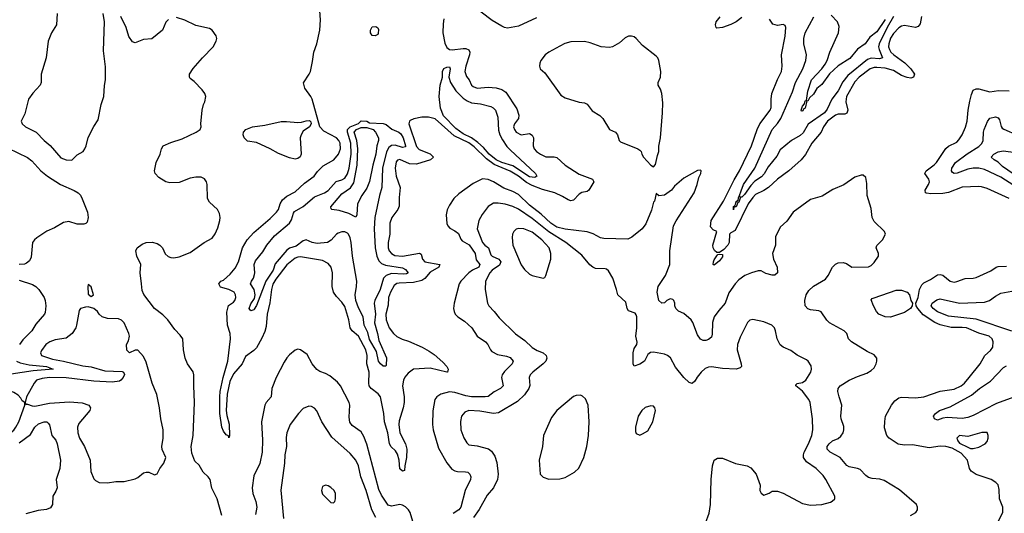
# Model space of a CAD drawing. Header units: inches. Extents: x 1552611 to 1694776, y 811966 to 917215.
# Tile 303 of 549: x 1621133 to 1628275, y 894585 to 898166. Entities that reach past the tile are written whole.
import ezdxf

# ---------------------------------------------------------------- set-up
doc = ezdxf.new("R2010")
doc.units = ezdxf.units.IN
doc.header["$MEASUREMENT"] = 0
doc.layers.add('B6829', color=7, linetype='Continuous')

msp = doc.modelspace()

# ---------------------------------------------------------------- linework, layer by layer
at = {"layer": 'B6829', "color": 5}
for points, elevation in [([(1624881, 898179), (1624750, 898119.9), (1624670, 898105.5), (1624650, 898108.7), (1624630, 898118.7), (1624560.4, 898160.4), (1624390, 898287.2)], 880), ([(1621403.6, 898210), (1621398.9, 898130), (1621363.7, 898070), (1621340.3, 898010), (1621323.6, 897890), (1621287.2, 897770), (1621287.2, 897710), (1621281.1, 897690), (1621227.3, 897632.7), (1621196.5, 897590), (1621170, 897484), (1621142.8, 897430), (1621150.7, 897410), (1621174, 897390), (1621251, 897351), (1621310, 897288.9), (1621353.9, 897253.9), (1621430, 897164.6), (1621470, 897149.1), (1621510, 897147.7), (1621550, 897184.6), (1621592.3, 897210), (1621606, 897230), (1621615.1, 897250), (1621629.7, 897310.3), (1621669.5, 897390.5), (1621700.9, 897439.1), (1621723.6, 897550), (1621743.6, 897610), (1621747.7, 897687.7), (1621755.6, 897730), (1621756.2, 897823.8), (1621741.1, 897941.1), (1621747, 898150), (1621737, 898210)], 940), ([(1624210, 898173.3), (1624203.6, 898136.4), (1624201.5, 898070), (1624217, 897997), (1624230, 897964.6), (1624250, 897949.3), (1624270, 897946.9), (1624350, 897958.3), (1624370, 897956.8), (1624390, 897946.9), (1624398, 897930), (1624396.1, 897910), (1624367.9, 897830), (1624362.3, 897790), (1624374.4, 897754.4), (1624393.4, 897730), (1624410, 897692.2), (1624421.3, 897681.3), (1624450, 897670.2), (1624530, 897677.6), (1624590, 897673), (1624630, 897660.9), (1624659.6, 897639.6), (1624738.3, 897518.3), (1624753, 897473), (1624751.6, 897450), (1624722, 897410), (1624715.4, 897390), (1624721, 897370), (1624734.7, 897350), (1624770, 897331), (1624830, 897341.3), (1624849.1, 897329.1), (1624859.8, 897310), (1624857.6, 897250), (1624865, 897230), (1624882.4, 897210), (1624910.3, 897190), (1624950, 897171.6), (1625010, 897170.9), (1625030, 897165.8), (1625090, 897111.2), (1625190, 897044.6), (1625288.4, 897010), (1625298, 896990), (1625261.8, 896930), (1625250, 896920.7), (1625210, 896911.8), (1625190, 896901.5), (1625150, 896857.1), (1625130, 896852.6), (1625110, 896858.5), (1625070, 896883.7), (1625013.3, 896910), (1624925.4, 896934.6), (1624850, 896962.5), (1624810, 896986.1), (1624750, 897031.7), (1624690, 897067.1), (1624575.4, 897115.4), (1624517.8, 897157.8), (1624430, 897243.9), (1624390, 897271.8), (1624284.8, 897324.8), (1624145.8, 897445.8), (1624097.9, 897457.9), (1624050, 897459.4), (1623992.4, 897447.6), (1623965.8, 897434.2), (1623959.6, 897430), (1623955, 897410), (1624010, 897246.7), (1624030, 897223.8), (1624110, 897193.7), (1624133.2, 897170), (1624113.7, 897150), (1624010, 897118.8), (1623960.9, 897120.9), (1623890, 897151.2), (1623873.7, 897146.3), (1623864.7, 897135.3), (1623857.3, 897090), (1623862.3, 897030), (1623891.9, 896950), (1623884.2, 896875.8), (1623885.5, 896814.5), (1623876.2, 896790), (1623832.3, 896730), (1623816.5, 896690), (1623818.5, 896610), (1623804.8, 896550), (1623806.3, 896510), (1623813.4, 896490), (1623828.5, 896470), (1623854.7, 896454.7), (1623910, 896450.1), (1624031.9, 896471.9), (1624044.3, 896464.3), (1624053.6, 896430), (1624070.6, 896410.6), (1624180.2, 896390), (1624173.7, 896370), (1624110, 896335.7), (1624071, 896289), (1624050, 896274.7), (1623990, 896260.4), (1623884.1, 896255.9), (1623868.4, 896251.6), (1623850, 896237), (1623823, 896190), (1623807.7, 896150), (1623805.4, 896094.6), (1623787.7, 896030), (1623790.7, 895990), (1623812.1, 895930), (1623845.1, 895890), (1623868.9, 895868.9), (1623908.1, 895848.1), (1623953.7, 895833.7), (1624050.9, 895790.9), (1624102.6, 895762.6), (1624138.3, 895738.3), (1624202.9, 895682.9), (1624231, 895650), (1624240.8, 895630), (1624234.8, 895610), (1624230, 895608.9), (1624110, 895638.8), (1623990, 895631.3), (1623950, 895602.8), (1623926.8, 895573.2), (1623915.7, 895550), (1623909.2, 895510), (1623922.4, 895430), (1623921.9, 895390), (1623914.5, 895350), (1623884.1, 895255.9), (1623881.9, 895230), (1623889.7, 895169.7), (1623932.4, 895090), (1623941.7, 895050), (1623937.5, 894990), (1623925.4, 894930), (1623924.9, 894895.1), (1623910, 894891.2), (1623888.9, 894908.9), (1623886, 894970), (1623874.2, 895014.2), (1623859, 895039), (1623828, 895068), (1623815.3, 895090), (1623802.7, 895170), (1623778, 895250), (1623774.7, 895310), (1623750.4, 895430.4), (1623732.6, 895452.6), (1623682.3, 895490), (1623668.8, 895510), (1623665.4, 895530), (1623668.8, 895610), (1623650.3, 895670), (1623653.2, 895730), (1623643.5, 895770), (1623590, 895870.6), (1623544.8, 895910), (1623530.7, 895930), (1623520.3, 895990), (1623490, 896085.2), (1623470, 896118), (1623430, 896158), (1623410, 896189.3), (1623398.9, 896230), (1623402.2, 896330), (1623391.7, 896370), (1623370, 896397.6), (1623330, 896419.8), (1623170, 896445.6), (1623150, 896444), (1623130, 896436.1), (1623070, 896389), (1622990, 896284.6), (1622970, 896248.2), (1622958.1, 896210), (1622947.2, 896112.8), (1622927.2, 896030), (1622919.3, 895940.7), (1622910, 895903.6), (1622890, 895857), (1622850, 895786.3), (1622830, 895766.3), (1622770, 895722.9), (1622745.8, 895670), (1622683.6, 895596.4), (1622658, 895542), (1622637.9, 895450), (1622631.1, 895330), (1622634.2, 895294.1), (1622651.3, 895231.3), (1622653.5, 895146.5), (1622650, 895133.2), (1622646.2, 895146.2), (1622630, 895155.6), (1622610, 895181.6), (1622599.7, 895210), (1622584.6, 895310), (1622584, 895430), (1622587.8, 895470), (1622609.8, 895570.2), (1622642.7, 895690), (1622661.5, 895850), (1622659.9, 895890), (1622639.6, 895950), (1622635.5, 896044.5), (1622646.3, 896093.7), (1622682.5, 896117.5), (1622693.2, 896130), (1622699.3, 896150), (1622698, 896170), (1622689.4, 896190), (1622649, 896210), (1622590, 896226), (1622576, 896250), (1622591.6, 896270), (1622610, 896277.7), (1622659.4, 896320.6), (1622695.4, 896364.6), (1622719.9, 896410), (1622748.7, 896510), (1622783.2, 896570), (1622830, 896622), (1622950, 896724.7), (1622996.2, 896770), (1623009.9, 896790.1), (1623022.2, 896830), (1623039.5, 896860.5), (1623070, 896886.3), (1623130, 896916.9), (1623199.4, 896980.6), (1623269.6, 897030), (1623294, 897066), (1623333.6, 897106.4), (1623411.1, 897150), (1623445.6, 897190), (1623459.1, 897230), (1623456.3, 897270), (1623448.1, 897290), (1623431.6, 897310), (1623338.2, 897358.2), (1623310.7, 897390), (1623254, 897590), (1623245.1, 897610), (1623200.5, 897670), (1623192, 897708), (1623232.7, 897770), (1623240.9, 897790), (1623257.2, 897862.8), (1623265.6, 897930), (1623287.9, 897992.1), (1623309.6, 898090), (1623315.3, 898164.7), (1623309.6, 898230)], 880), ([(1622211.3, 898168.7), (1622192.8, 898147.2), (1622168.4, 898090), (1622090, 898027.7), (1622030, 898022.2), (1621970, 897997.4), (1621950, 898006), (1621924.8, 898044.8), (1621905, 898110), (1621866.6, 898190)], 920), ([(1622599.2, 894570), (1622565, 894690), (1622526.6, 894766.6), (1622513.4, 894830), (1622499.5, 894850), (1622463.5, 894883.5), (1622433.6, 894933.6), (1622403.9, 894963.9), (1622382.4, 895022.4), (1622376.2, 895070), (1622390.6, 895150), (1622401.1, 895390), (1622395, 895510), (1622396.4, 895590), (1622390.7, 895610.7), (1622349.7, 895670), (1622333.7, 895710), (1622320.4, 895770), (1622315.3, 895850), (1622297.1, 895877.1), (1622258.2, 895918.2), (1622207, 895990), (1622170, 896026.2), (1622110, 896071.9), (1622033.6, 896173.6), (1622022.1, 896202.1), (1622015, 896250), (1622007.4, 896330), (1622010.8, 896390.8), (1621982, 896450), (1621975.6, 896490), (1621984.5, 896510), (1622021.4, 896538.6), (1622050, 896548.8), (1622092.8, 896552.8), (1622130, 896543.7), (1622150, 896530.4), (1622168.2, 896510), (1622187.5, 896467.5), (1622208.9, 896448.9), (1622230, 896440.3), (1622250, 896438.9), (1622290, 896445.5), (1622370, 896477.1), (1622470, 896549), (1622530, 896582.3), (1622550, 896612.2), (1622570, 896657.1), (1622585, 896710), (1622586.6, 896730), (1622581.1, 896761.1), (1622566.3, 896790), (1622510, 896843.6), (1622494, 896870), (1622491.9, 896970), (1622486.9, 896990), (1622472.2, 897012.2), (1622450, 897023.1), (1622410, 897024.7), (1622370, 897017.2), (1622290, 896984.7), (1622221.5, 896981.5), (1622193.2, 896990), (1622142.3, 897022.3), (1622116, 897050), (1622109.3, 897070), (1622122.7, 897130), (1622151.5, 897190), (1622162.4, 897230), (1622174.3, 897250), (1622230, 897276.3), (1622310, 897301.1), (1622412.4, 897350), (1622441.6, 897370), (1622449.5, 897390), (1622446.6, 897410), (1622456, 897510), (1622466, 897550), (1622476, 897570), (1622482, 897610), (1622474.5, 897630), (1622456.1, 897656.1), (1622398, 897718), (1622370, 897739), (1622363.7, 897750), (1622364.7, 897770), (1622390, 897811.7), (1622457.7, 897890), (1622536.3, 897970), (1622558, 898010), (1622561.6, 898030), (1622558.4, 898050), (1622530, 898089.6), (1622510, 898101.5), (1622410, 898124.6), (1622330, 898163.1), (1622270, 898182.4)], 920), ([(1627674.4, 898190), (1627663.7, 898136.3), (1627650, 898116.8), (1627630, 898109.9), (1627550, 898125), (1627530, 898119), (1627510, 898106.2), (1627470, 898065.6), (1627450, 898031.9), (1627436.6, 897990), (1627435.8, 897970), (1627441.3, 897950), (1627452.3, 897930), (1627473, 897910), (1627553.4, 897853.4), (1627597.5, 897810), (1627623.5, 897770), (1627617.3, 897750), (1627597.1, 897742.9), (1627570, 897746.8), (1627530, 897762.2), (1627470, 897797.5), (1627410, 897814), (1627350, 897819.9), (1627330, 897819.2), (1627302.6, 897810), (1627220.9, 897750), (1627190, 897716.2), (1627131.1, 897610), (1627125.8, 897570), (1627139.5, 897510), (1627133.1, 897486.9), (1627118.5, 897481.5), (1627070, 897480.6), (1627050, 897473.4), (1626991.9, 897430), (1626962.8, 897390), (1626947.1, 897350), (1626878.9, 897270), (1626832.6, 897187.4), (1626800.6, 897150), (1626712.8, 897070), (1626629.8, 897010.2), (1626563.7, 896950), (1626530, 896927), (1626470, 896897), (1626450, 896876.3), (1626416.6, 896830), (1626322.9, 896637.1), (1626290, 896619.3), (1626281.6, 896610), (1626279.6, 896550), (1626269.3, 896530.7), (1626239.9, 896500.1), (1626210, 896478), (1626190, 896478), (1626172.5, 896492.5), (1626162.7, 896510), (1626160.9, 896530), (1626189, 896630), (1626162.9, 896642.9), (1626143.9, 896663.9), (1626148.8, 896710), (1626238.3, 896850), (1626315.6, 897004.4), (1626355.1, 897070), (1626440.4, 897250), (1626482.7, 897370), (1626501.5, 897410), (1626576.5, 897510), (1626582.8, 897530), (1626582.5, 897590), (1626589.4, 897630), (1626628.6, 897731.4), (1626659.8, 897790), (1626664.2, 897830), (1626659.2, 897910), (1626685.6, 898045.6), (1626689.6, 898109.6), (1626684.1, 898124.1), (1626671.6, 898131.6), (1626630, 898124.2), (1626594.7, 898134.7), (1626571.3, 898170)], 880), ([(1626370, 898182), (1626330, 898151.3), (1626290, 898131.5), (1626230, 898109.6), (1626190, 898103.7), (1626183.7, 898110), (1626178.7, 898130), (1626185.4, 898150), (1626213.9, 898186.1)], 880), ([(1627472.1, 898190), (1627424.4, 898110), (1627366.7, 897990), (1627363.4, 897970), (1627366.3, 897950), (1627390.5, 897889.5), (1627370, 897882.3), (1627310, 897887.2), (1627282.1, 897877.9), (1627139.5, 897760.5), (1627104, 897716), (1627070, 897649), (1627024.3, 897590), (1626990, 897516.4), (1626970, 897490.8), (1626852.6, 897407.4), (1626814.6, 897345.4), (1626794.5, 897325.5), (1626731.7, 897290), (1626650, 897223), (1626624.1, 897175.9), (1626561.6, 897098.4), (1626532.7, 897047.3), (1626513.7, 897026.3), (1626466.2, 896993.8), (1626435.5, 896964.5), (1626390, 896898.1), (1626370, 896878.5), (1626361.8, 896878.2), (1626350, 896843.5), (1626340.7, 896839.3), (1626330, 896808), (1626312.5, 896807.5), (1626310, 896787.1), (1626309.3, 896810), (1626322, 896818), (1626330, 896848.2), (1626335.3, 896844.7), (1626333.2, 896850), (1626343.3, 896856.7), (1626350, 896883.8), (1626356.6, 896883.4), (1626354.7, 896890), (1626365.4, 896925.4), (1626384, 896970), (1626466.1, 897090), (1626591.2, 897368.8), (1626630, 897412.9), (1626653.6, 897450), (1626737.8, 897642.2), (1626759, 897710), (1626813.4, 897810), (1626835, 897870), (1626840.6, 897910), (1626821.2, 897990), (1626821.6, 898030), (1626831.4, 898070), (1626893, 898187)], 860), ([(1627410, 898168), (1627350, 898077.5), (1627299.7, 898040.3), (1627265.5, 897990), (1627210, 897952.7), (1627155.5, 897884.5), (1627068.6, 897831.4), (1627007.8, 897772.2), (1626950, 897696.8), (1626913.9, 897666.1), (1626890, 897625.6), (1626861.2, 897598.8), (1626850, 897575.1), (1626842, 897578), (1626830, 897524), (1626820.9, 897519.1), (1626810, 897502), (1626803.5, 897503.5), (1626801.3, 897510), (1626810, 897538.4), (1626824.4, 897555.6), (1626830, 897578), (1626839.1, 897580.9), (1626850, 897647.3), (1626875.6, 897730), (1626950.6, 897809.4), (1626976.5, 897843.5), (1626989.9, 897870), (1627009.4, 897930.6), (1627072.2, 898070), (1627076.8, 898116.8), (1627066, 898150), (1627018.8, 898198.8)], 840), ([(1628310, 896869.8), (1628150, 896941.2), (1628110, 896953.8), (1628090, 896955.3), (1627970, 896952.3), (1627870, 896913.3), (1627830, 896904.5), (1627742.2, 896902.2), (1627710, 896906.5), (1627702.6, 896910), (1627700.3, 896930), (1627725.4, 896970), (1627732.6, 896990), (1627728.1, 897010), (1627698.4, 897050), (1627707.5, 897070), (1627767.2, 897112.8), (1627784, 897130), (1627850, 897231), (1627870, 897249.4), (1627930, 897278.4), (1627946.1, 897293.9), (1627969.8, 897330), (1627993.6, 897386.4), (1628005.8, 897430), (1628012.8, 897510), (1628024.2, 897575.7), (1628035.7, 897624.3), (1628050, 897653.7), (1628070, 897664.6), (1628090, 897664), (1628170, 897643.6), (1628231.7, 897651.7), (1628310, 897650.3)], 880), ([(1628343.3, 896963.3), (1628250, 897024.9), (1628130, 897078.4), (1628090, 897088.1), (1628050, 897089.5), (1628010, 897081.4), (1627932.5, 897052.5), (1627910.7, 897050.7), (1627898.4, 897058.4), (1627892, 897070), (1627894.6, 897090), (1627921.8, 897130), (1628006.1, 897193.9), (1628090, 897246.3), (1628112.2, 897267.8), (1628121.9, 897290), (1628124.5, 897350), (1628129.5, 897370.5), (1628152.2, 897427.8), (1628170, 897452.4), (1628210, 897461.3), (1628230, 897454.9), (1628239.7, 897439.7), (1628251.2, 897391.2), (1628260.4, 897380.4), (1628271.2, 897371.2), (1628370, 897327.8)], 860), ([(1621050, 897233.2), (1621190, 897165.4), (1621221.7, 897141.7), (1621286.7, 897070), (1621333.8, 897030), (1621427.6, 896970), (1621528.1, 896928.1), (1621556.5, 896910), (1621572.9, 896892.9), (1621586.7, 896866.7), (1621624, 896770), (1621630.5, 896730), (1621623, 896697), (1621612.8, 896687.2), (1621597.7, 896682.3), (1621550, 896683.8), (1621490, 896703.2), (1621450, 896695.8), (1621384.8, 896655.2), (1621330, 896632.2), (1621257.5, 896582.5), (1621241.1, 896570), (1621226.7, 896550), (1621215.5, 896444.5), (1621204, 896416), (1621181.2, 896398.8), (1621166.6, 896393.4), (1621129, 896391)], 920), ([(1628370, 897025.1), (1628261.5, 897101.5), (1628230, 897132.3), (1628200.7, 897150), (1628178.7, 897170), (1628198, 897190), (1628230, 897207.5), (1628265.9, 897214.1), (1628430, 897194)], 840), ([(1627595.3, 894570), (1627633.2, 894590), (1627646, 894610), (1627646, 894630), (1627637.2, 894650), (1627514.5, 894754.5), (1627403.9, 894823.9), (1627373, 894833), (1627317.4, 894837.4), (1627290, 894844.8), (1627270, 894859.1), (1627230, 894902), (1627210, 894910.9), (1627150, 894921.5), (1627131.4, 894931.4), (1627083.1, 894990), (1627010.9, 895030), (1626989.8, 895050), (1626989.8, 895070), (1627003.5, 895090), (1627028.5, 895110), (1627070, 895128.8), (1627090, 895143.8), (1627106.5, 895170), (1627111.2, 895190), (1627110, 895216), (1627090.8, 895270), (1627088.2, 895290), (1627097.1, 895370), (1627077.1, 895430), (1627067.7, 895470), (1627068.7, 895490), (1627084.8, 895510), (1627150, 895550.1), (1627210, 895578.8), (1627277.9, 895602.1), (1627310, 895620.9), (1627330, 895641.6), (1627345.1, 895670), (1627351.2, 895690), (1627349.6, 895710), (1627330, 895735.8), (1627279, 895759), (1627165.6, 895830), (1627143.6, 895850), (1627132, 895890), (1627112, 895910), (1627006, 895966), (1626986.3, 895986.3), (1626945.7, 896045.7), (1626930, 896055.1), (1626870, 896061.7), (1626849, 896069), (1626830.8, 896090.8), (1626827, 896130), (1626838, 896170), (1626858.1, 896201.9), (1626890, 896233.8), (1626976.9, 896283.1), (1626997.1, 896310), (1627029.4, 896370.6), (1627050, 896392.7), (1627070, 896403), (1627105.5, 896405.5), (1627130, 896396.6), (1627170, 896371.1), (1627290, 896372.4), (1627310, 896383.2), (1627330, 896403.6), (1627361.1, 896450), (1627363.1, 896470), (1627346.3, 896510), (1627351.1, 896528.9), (1627391.5, 896570), (1627413.2, 896610), (1627405.2, 896630), (1627330, 896702), (1627316.3, 896730), (1627310, 896795.3), (1627280.5, 896890), (1627278.6, 896978.6), (1627270, 897022), (1627250, 897037.2), (1627237.5, 897037.5), (1627190, 897022.9), (1627110, 896968), (1627030, 896934), (1626954.3, 896885.7), (1626870, 896861), (1626743.6, 896770), (1626696.4, 896703.6), (1626650, 896660.9), (1626614.8, 896590), (1626614.6, 896530), (1626593.8, 896470), (1626601.6, 896430), (1626627.3, 896370), (1626629, 896330), (1626610, 896313.1), (1626590, 896312.2), (1626544.5, 896324.5), (1626510, 896345.4), (1626490, 896343.9), (1626440.7, 896330), (1626393, 896310), (1626350, 896278), (1626323.6, 896250), (1626275.7, 896184.3), (1626250.1, 896109.9), (1626202.9, 896057.1), (1626170.8, 896010), (1626158.2, 895970), (1626155.6, 895884.4), (1626150, 895862), (1626130, 895845.3), (1626110, 895838.9), (1626090, 895838.8), (1626070, 895848.7), (1626050, 895880.4), (1626016.6, 895970), (1626002.4, 895990), (1625950, 896034.6), (1625912.4, 896052.4), (1625891, 896070), (1625884.8, 896090), (1625885.3, 896110), (1625877.7, 896130), (1625870, 896136.5), (1625850, 896141.4), (1625827.4, 896130), (1625810, 896112.6), (1625790, 896109.7), (1625769.9, 896129.9), (1625756.5, 896190), (1625763.1, 896230), (1625816.7, 896310), (1625848, 896390), (1625848.2, 896490), (1625875.6, 896670), (1625893.4, 896706.6), (1626024.7, 896910), (1626046.6, 896970), (1626058, 897022), (1626072.7, 897050), (1626075.3, 897070), (1626070, 897075.3), (1626050, 897072.7), (1625950, 897016), (1625882.5, 896957.5), (1625861, 896930), (1625810, 896893.2), (1625768, 896888), (1625750, 896906), (1625738, 896850), (1625730, 896842), (1625715.1, 896784.9), (1625674.9, 896685.1), (1625647.3, 896650), (1625572.6, 896587.4), (1625545.1, 896574.9), (1625370, 896578), (1625344.7, 896584.7), (1625291.9, 896611.9), (1625247.8, 896627.8), (1625090, 896645.6), (1625030, 896662.1), (1624984.7, 896690), (1624915.5, 896755.5), (1624830, 896821.8), (1624750, 896896.9), (1624710, 896920.4), (1624644.1, 896944.1), (1624570, 896989.9), (1624530, 897008), (1624489.5, 897010.5), (1624421.9, 896978.1), (1624317.8, 896902.2), (1624282, 896870), (1624250, 896820.9), (1624234.3, 896785.7), (1624227.3, 896750), (1624230, 896687.7), (1624237.3, 896670), (1624252.9, 896652.9), (1624290, 896633.9), (1624314.6, 896614.6), (1624332.8, 896572.8), (1624341.9, 896561.9), (1624393.3, 896533.3), (1624436.4, 896470), (1624444, 896424), (1624471.6, 896390), (1624462.6, 896370), (1624416.1, 896350), (1624391.7, 896330), (1624331.9, 896270), (1624320.2, 896250), (1624284, 896110), (1624280.3, 896070), (1624283.1, 896050), (1624292, 896030), (1624310.2, 896010.2), (1624358.8, 895978.8), (1624413.4, 895930), (1624450.1, 895870.1), (1624511.6, 895830), (1624528, 895810), (1624546.7, 895770), (1624558.4, 895758.4), (1624597.4, 895737.4), (1624664.1, 895724.1), (1624690, 895714.5), (1624711.3, 895690), (1624704.2, 895670), (1624650, 895613.8), (1624633.6, 895590), (1624628.7, 895570), (1624638.5, 895510), (1624620.3, 895490), (1624574, 895466), (1624530, 895433.4), (1624510, 895429.9), (1624410, 895430.9), (1624370, 895437.9), (1624290, 895462.8), (1624250, 895465.4), (1624187.6, 895450), (1624159.6, 895430), (1624144.9, 895410), (1624129.3, 895329.3), (1624126.8, 895230), (1624131.8, 895190), (1624170, 895058), (1624230, 894951.7), (1624266.7, 894906.7), (1624290, 894892.3), (1624308, 894888), (1624366.9, 894886.9), (1624382.7, 894882.7), (1624398.2, 894870), (1624406.3, 894850), (1624402.4, 894830), (1624364.7, 894750), (1624331.5, 894630), (1624318.5, 894610), (1624276.1, 894583.9)], 920), ([(1626106.3, 894513.7), (1626132.9, 894587.1), (1626143.1, 894650), (1626148.2, 894830), (1626158, 894930), (1626169.6, 894970.4), (1626195.5, 894984.5), (1626230, 894984.9), (1626325.8, 894945.8), (1626410.3, 894930.3), (1626436.2, 894916.2), (1626474.9, 894870), (1626502.8, 894790), (1626501, 894750), (1626510, 894732), (1626530, 894718), (1626570, 894731.3), (1626590, 894746), (1626630, 894744.9), (1626670, 894730.4), (1626810, 894655.8), (1626870, 894644.2), (1626950, 894650.4), (1627013.3, 894666.7), (1627027.3, 894672.7), (1627045.2, 894690), (1627046.6, 894710), (1626981.1, 894830), (1626960, 894860), (1626909.6, 894910), (1626838.8, 894958.8), (1626819.3, 894990), (1626817.7, 895010), (1626822.5, 895030), (1626854.6, 895090), (1626878.8, 895150), (1626885, 895190), (1626884.2, 895270), (1626865.6, 895390), (1626856.9, 895410), (1626810.6, 895470.6), (1626763.7, 895510), (1626763.7, 895516.3), (1626772.5, 895527.5), (1626810, 895535.3), (1626834, 895550), (1626871.2, 895610), (1626876.9, 895630), (1626874.1, 895654.1), (1626852, 895690), (1626839.4, 895699.4), (1626772.7, 895732.7), (1626726.5, 895766.5), (1626670, 895789.7), (1626648.1, 895808.1), (1626626.3, 895850), (1626615.4, 895910), (1626606.9, 895930), (1626588, 895950), (1626530, 895974.4), (1626450, 895990.7), (1626430, 895986.4), (1626412.6, 895970), (1626401.2, 895950), (1626358, 895862), (1626339.7, 895810), (1626337.6, 895770), (1626366, 895670), (1626367.3, 895650), (1626359.9, 895640.1), (1626330, 895631.6), (1626230, 895636.4), (1626151.3, 895648.7), (1626130, 895646.6), (1626104.6, 895635.4), (1626075.3, 895610), (1626046.3, 895573.7), (1626030, 895544), (1626010, 895526.6), (1625990, 895534.5), (1625950, 895569.6), (1625890, 895645.1), (1625852.5, 895712.5), (1625830.5, 895730.5), (1625810, 895739.4), (1625730, 895754.3), (1625707.8, 895752.2), (1625690, 895738.4), (1625664.4, 895690), (1625630, 895667.1), (1625590, 895653.2), (1625581.6, 895670), (1625582.3, 895750), (1625590, 895780.7), (1625609.6, 895810), (1625612.6, 895827.4), (1625602.4, 895870), (1625608.9, 895930), (1625609.8, 896010), (1625605.3, 896025.3), (1625596.2, 896036.2), (1625550, 896053), (1625539.3, 896070), (1625530, 896117.2), (1625472.3, 896170), (1625462.9, 896210), (1625434, 896290), (1625404.1, 896344.1), (1625390, 896356.3), (1625378.9, 896358.9), (1625310, 896362.3), (1625289.6, 896370), (1625267.6, 896387.6), (1625210, 896457.7), (1625093.5, 896550), (1624970, 896627.6), (1624850, 896724.9), (1624750, 896791.6), (1624710, 896811.1), (1624653.2, 896826.8), (1624604.5, 896835.5), (1624570, 896834.8), (1624530.2, 896809.8), (1624486.3, 896753.7), (1624463.2, 896710), (1624450.2, 896650), (1624490.8, 896550), (1624506.2, 896530), (1624532.9, 896510), (1624550, 896459.6), (1624560.2, 896450), (1624609.2, 896430), (1624623.9, 896410), (1624614.2, 896385.9), (1624560.9, 896350), (1624543, 896330), (1624512.6, 896270), (1624510.2, 896210), (1624526, 896110), (1624535.3, 896090), (1624574.4, 896050), (1624610, 896003.7), (1624730, 895887.6), (1624797.9, 895837.9), (1624850, 895787.1), (1624886, 895766), (1624930, 895749.1), (1624950.8, 895730.8), (1624956.2, 895710), (1624948.1, 895690), (1624930.2, 895670), (1624854.6, 895610), (1624836, 895590), (1624829.1, 895570), (1624833.2, 895513.2), (1624826.4, 895490), (1624794.6, 895445.4), (1624743, 895397), (1624606.5, 895313.5), (1624570, 895308.7), (1624470, 895327.1), (1624390, 895330.8), (1624361.1, 895318.9), (1624337.6, 895290), (1624329, 895251), (1624333.1, 895190), (1624353.7, 895133.7), (1624375.6, 895095.6), (1624390, 895082.6), (1624450, 895076), (1624532.9, 895052.9), (1624556.2, 895036.2), (1624578.9, 894998.9), (1624593.2, 894953.2), (1624603.9, 894870), (1624598.5, 894830), (1624570.7, 894769.3), (1624522.9, 894717.1), (1624466.6, 894613.4), (1624424.6, 894555.4)], 940), ([(1628210, 894487.4), (1628263.7, 894590), (1628265, 894630), (1628239.3, 894690), (1628238, 894758), (1628230.8, 894790.8), (1628214, 894810), (1628179.5, 894830), (1628070, 894865.7), (1628034, 894890), (1628022.3, 894910), (1628007.7, 894970), (1627962.7, 895022.7), (1627897.6, 895057.6), (1627850, 895071), (1627810, 895072.9), (1627730, 895061.3), (1627610, 895082.5), (1627550, 895078.6), (1627505.9, 895085.9), (1627438.9, 895130), (1627422.7, 895150), (1627406.5, 895206.5), (1627408, 895252), (1627413.1, 895290), (1627457.2, 895370), (1627479.9, 895400.1), (1627510, 895423.2), (1627530, 895427.8), (1627630, 895423.9), (1627690, 895429.6), (1627810, 895470.7), (1627910, 895486.9), (1627960.8, 895510), (1627985.5, 895530), (1628020.7, 895570), (1628100.3, 895670), (1628132.8, 895730), (1628174.7, 895765.3), (1628191.7, 895790), (1628194.2, 895830), (1628186, 895850), (1628165.6, 895870), (1628090, 895892.2), (1627999.5, 895930), (1627970, 895934.3), (1627890, 895933.9), (1627810, 895951.9), (1627770, 895970.4), (1627685.5, 896025.5), (1627647.7, 896070), (1627636.3, 896090), (1627632.5, 896110), (1627649.1, 896150), (1627658.7, 896210), (1627677.1, 896242.9), (1627690, 896256.5), (1627739, 896281), (1627790, 896315.4), (1627810, 896317.7), (1627830, 896313.7), (1627881.6, 896270), (1627910, 896263.1), (1627930, 896265.7), (1627990, 896289.1), (1628050, 896291.1), (1628070, 896295.9), (1628176, 896344), (1628216, 896370), (1628230, 896374.9), (1628290, 896378.2)], 880), ([(1621130, 896276.5), (1621224.8, 896244.8), (1621250.2, 896230.2), (1621271.8, 896210), (1621310.3, 896150), (1621316.5, 896130), (1621322, 896090), (1621317.2, 896042.8), (1621312.4, 896030), (1621250, 895956.9), (1621221.2, 895910), (1621156.3, 895843.7), (1621131.1, 895810)], 920), ([(1628330, 895905.5), (1628070, 895992.8), (1627870, 896014.9), (1627790, 896046.7), (1627758.2, 896070), (1627743.5, 896090), (1627751, 896110), (1627785.4, 896134.6), (1627810, 896141.6), (1627950, 896110.1), (1628130, 896117.9), (1628168.3, 896130), (1628210, 896161.2), (1628250, 896181.2), (1628330, 896197.3)], 860), ([(1623985.3, 894525.3), (1623964, 894590), (1623952.7, 894610), (1623930, 894631.6), (1623910, 894644.4), (1623890, 894649), (1623830, 894636.8), (1623804.7, 894644.7), (1623757.8, 894717.8), (1623738.7, 894758.7), (1623650, 895086.3), (1623630, 895143.6), (1623610, 895175.4), (1623543.3, 895223.3), (1623526.3, 895246.3), (1623523.4, 895283.4), (1623528.4, 895370), (1623522.9, 895390), (1623459.3, 895510), (1623437, 895537), (1623382.6, 895582.6), (1623350, 895600.3), (1623310, 895613.1), (1623287.7, 895627.7), (1623253.5, 895670), (1623217.2, 895737.2), (1623170, 895771.3), (1623150, 895776.2), (1623130, 895769.4), (1623090, 895734.5), (1623070, 895714), (1623050, 895682), (1622992, 895570), (1622961.3, 895490), (1622955.6, 895430), (1622921.7, 895390), (1622910, 895369), (1622886.7, 895250), (1622894.8, 895114.8), (1622890.8, 895030), (1622873.5, 894946.5), (1622830, 894857.2), (1622817.8, 894770), (1622823, 894730), (1622845.4, 894670), (1622852.5, 894630), (1622844.3, 894575.7)], 920), ([(1621110.3, 895690), (1621136.5, 895676.5), (1621202, 895662), (1621326.8, 895650), (1621376, 895630), (1621230, 895619.7), (1620990, 895583.3)], 920), ([(1628370, 895438), (1628218.5, 895381.5), (1628050, 895294.1), (1628010, 895280.2), (1627970, 895273.6), (1627859.9, 895280.1), (1627830, 895275.8), (1627790, 895261.6), (1627769.5, 895270), (1627762, 895290), (1627775.1, 895310), (1627804.5, 895330), (1627881.4, 895358.6), (1628037.3, 895442.7), (1628095.5, 895490), (1628175.4, 895544.6), (1628270, 895642.3), (1628290, 895655.9)], 860), ([(1623715.8, 894555.8), (1623685.8, 894610), (1623645.9, 894750), (1623608.4, 894850), (1623591.3, 894930), (1623570.7, 894970), (1623530, 895018), (1623397.3, 895137.3), (1623324.7, 895250), (1623287.7, 895327.7), (1623270, 895349.2), (1623250, 895359.3), (1623230, 895362.7), (1623190, 895344.5), (1623154, 895310), (1623094.4, 895230), (1623070.2, 895169.8), (1623065.6, 895134.4), (1623066.9, 895070), (1623055.8, 895010), (1623054.2, 894950), (1623025.7, 894754.3), (1623046.5, 894546.5)], 940), ([(1621130, 895096.5), (1621210, 895157.5), (1621243.2, 895210), (1621270, 895234.4), (1621310, 895249.2), (1621330, 895248.9), (1621340.2, 895240.2), (1621348.2, 895228.2), (1621366, 895150), (1621394.9, 895114.9), (1621405.4, 895090), (1621428.6, 894970), (1621423.7, 894910), (1621398.4, 894830), (1621405.1, 894770), (1621395, 894745), (1621372.4, 894710), (1621370.5, 894650), (1621355.1, 894624.9), (1621327.4, 894612.6), (1621265.9, 894605.9), (1621178.2, 894581.8)], 920)]:
    msp.add_lwpolyline(points, dxfattribs=dict(at, elevation=elevation))
for points, elevation in [([(1623710, 898049.9), (1623690, 898050.3), (1623677.5, 898070), (1623677.2, 898090), (1623690, 898115), (1623715.7, 898115.7), (1623730, 898106.4), (1623734.2, 898094.2), (1623733.9, 898066.1), (1623730, 898059.3)], 860), ([(1625570, 898047.8), (1625550, 898046), (1625524.9, 898035.1), (1625482.7, 897997.2), (1625433, 897970), (1625410, 897964.6), (1625350.2, 897969.8), (1625270, 897999.2), (1625230, 898007.4), (1625130, 898005.2), (1625087.6, 897992.4), (1625050, 897974.2), (1624970, 897930.8), (1624944.9, 897910), (1624913.7, 897870), (1624905.7, 897850), (1624904.2, 897830), (1624908.8, 897810), (1624941, 897781), (1625057.7, 897617.7), (1625090, 897598.8), (1625190, 897568.7), (1625230, 897562.6), (1625250, 897552.6), (1625284.3, 897504.3), (1625341.3, 897470), (1625363.1, 897450), (1625410.3, 897370.3), (1625454.9, 897350), (1625470.1, 897330.1), (1625481.5, 897290), (1625490, 897280.3), (1625616, 897230), (1625630, 897220.7), (1625640.7, 897210), (1625645.5, 897190), (1625658, 897170), (1625710, 897110.8), (1625730, 897098), (1625745.2, 897114.8), (1625758, 897182), (1625769.3, 897210.7), (1625769.6, 897249.6), (1625780.5, 897310), (1625795.8, 897490), (1625796.8, 897563.2), (1625791.6, 897630), (1625781.1, 897661.1), (1625763.9, 897690), (1625764.8, 897710), (1625781.4, 897750), (1625783, 897790), (1625768.6, 897870), (1625761, 897890), (1625750, 897902.6), (1625650, 897979.7), (1625605.1, 898030), (1625590, 898041.3)], 920), ([(1624870, 897021.4), (1624830, 897025.6), (1624710, 897105.7), (1624630, 897129.8), (1624590, 897150.6), (1624536.9, 897190), (1624498, 897238), (1624455.8, 897275.8), (1624410, 897309.7), (1624350, 897338.1), (1624297.5, 897377.5), (1624207.6, 897467.6), (1624184, 897524), (1624175.1, 897610), (1624182, 897690), (1624198.7, 897750), (1624200.4, 897790), (1624210, 897811.4), (1624230, 897822.7), (1624250, 897823.1), (1624255.3, 897810), (1624244.7, 897750), (1624256.8, 897710), (1624297, 897650), (1624350, 897596.8), (1624377.5, 897577.5), (1624410, 897562.5), (1624475, 897555), (1624550, 897537.2), (1624567.7, 897527.7), (1624584.6, 897510), (1624599.8, 897459.8), (1624604.9, 897364.9), (1624615.7, 897330), (1624634.1, 897294.1), (1624666.8, 897246.8), (1624690, 897222), (1624874.6, 897050), (1624884.9, 897030)], 860), ([(1623130, 897155.1), (1623090, 897162.9), (1623010, 897195.5), (1622950, 897229.8), (1622850, 897276.1), (1622786, 897286), (1622761.1, 897310), (1622753, 897330), (1622755.1, 897350), (1622773.3, 897370), (1622821.3, 897390), (1622910, 897400.2), (1623030, 897427), (1623068.2, 897428.2), (1623150, 897420.6), (1623177.5, 897422.5), (1623210, 897433.4), (1623234.1, 897434.1), (1623245.3, 897425.3), (1623247.6, 897410), (1623235.6, 897390), (1623190, 897356.4), (1623173.7, 897330), (1623168.2, 897308.2), (1623175.2, 897190), (1623168.1, 897171.9), (1623150, 897159.1)], 880), ([(1623910, 897238.3), (1623855.5, 897255.5), (1623830, 897253.2), (1623810, 897238.3), (1623793.3, 897206.7), (1623763.9, 897090), (1623759.8, 896950), (1623741.9, 896890), (1623708.2, 896731.8), (1623703.1, 896650), (1623711.9, 896511.9), (1623722.4, 896450), (1623737.1, 896417.1), (1623757.4, 896397.4), (1623785.2, 896385.2), (1623910, 896365.9), (1623930, 896353.5), (1623951.6, 896330), (1623937.9, 896322.1), (1623919.8, 896320.2), (1623830, 896325.2), (1623790.1, 896309.9), (1623770.7, 896290), (1623747.8, 896210), (1623707.8, 896130), (1623703.3, 896110), (1623712.4, 896030), (1623705.9, 895965.9), (1623728.1, 895890), (1623738.1, 895838.1), (1623793.8, 895713.8), (1623790, 895658), (1623787.3, 895652.7), (1623770, 895651.6), (1623750, 895668.7), (1623736.5, 895690), (1623720.3, 895760.3), (1623670, 895846.2), (1623657, 895897), (1623632.4, 895950), (1623624.8, 896010), (1623590, 896075.9), (1623570, 896130), (1623564.9, 896170), (1623576.9, 896230), (1623578.3, 896270), (1623545.7, 896450), (1623536.8, 896550), (1623530, 896583.5), (1623517, 896610), (1623510, 896618.3), (1623490, 896626.9), (1623470, 896627.6), (1623442.3, 896617.7), (1623430, 896609.8), (1623392.5, 896567.5), (1623366, 896550), (1623290, 896542), (1623254.3, 896550), (1623210, 896568.8), (1623190, 896562.3), (1623137.2, 896522.8), (1623090, 896508.1), (1623070, 896495), (1622984.7, 896395.3), (1622970.1, 896350), (1622917, 896270), (1622850, 896092.3), (1622833.9, 896066.1), (1622830, 896060.8), (1622810, 896054.8), (1622796.4, 896070), (1622810, 896104.7), (1622836, 896144), (1622841.8, 896170), (1622833, 896210), (1622807, 896250), (1622814.2, 896270), (1622828.2, 896290), (1622836.6, 896316.6), (1622839.3, 896330), (1622833, 896390), (1622842.2, 896417.8), (1622897.5, 896482.5), (1622926.2, 896530), (1622981.5, 896598.5), (1623090, 896691.1), (1623105.4, 896714.6), (1623118.4, 896761.6), (1623126.4, 896773.6), (1623188.5, 896810), (1623270, 896881.2), (1623343.1, 896910), (1623370, 896927.7), (1623428.8, 896991.2), (1623470, 897003.8), (1623490, 897017.6), (1623510, 897048.3), (1623522.3, 897090), (1623536, 897190), (1623535.1, 897270), (1623509.9, 897350), (1623510.6, 897370), (1623530.9, 897389.1), (1623590, 897413.3), (1623610, 897432.1), (1623650, 897430.3), (1623670, 897418.6), (1623770, 897413.3), (1623790, 897406.8), (1623832.4, 897372.4), (1623883.5, 897350), (1623897.5, 897337.5), (1623913.8, 897310), (1623931.3, 897250), (1623930, 897243.7)], 860), ([(1623570, 896733.2), (1623519.4, 896759.4), (1623450, 896782), (1623398, 896790), (1623392.9, 896792.9), (1623389.3, 896809.3), (1623470, 896903.2), (1623533.2, 896946.8), (1623557.4, 896982.6), (1623580.9, 897110), (1623585.1, 897230), (1623579, 897290), (1623558.2, 897350), (1623575.6, 897370), (1623610, 897382.9), (1623650, 897384), (1623697, 897370), (1623714, 897350), (1623735.6, 897310), (1623736.1, 897290), (1623722.6, 897250), (1623716.6, 897190), (1623693.1, 897110), (1623670, 896991.6), (1623650, 896944.2), (1623614.8, 896890), (1623583.7, 896830), (1623578.4, 896750)], 840), ([(1624750, 896652), (1624733.9, 896646.1), (1624716.4, 896630), (1624707.6, 896610), (1624705.4, 896585.4), (1624710.2, 896530.2), (1624770, 896388), (1624794.1, 896354.1), (1624830, 896320.5), (1624850, 896310.6), (1624930, 896291), (1624943.1, 896296.9), (1624949.4, 896310.6), (1624986.2, 896430), (1624986, 896470), (1624972.4, 896510), (1624921, 896570), (1624850, 896623.9), (1624790, 896649.8)], 960), ([(1626170, 896384.5), (1626162.7, 896390), (1626165.6, 896410), (1626170, 896424.7), (1626190, 896454), (1626198, 896462), (1626210, 896464.7), (1626230, 896462), (1626230, 896445.2), (1626210, 896417.2)], 880), ([(1621630, 896246), (1621626.8, 896230), (1621630, 896174), (1621650, 896158.8), (1621668.7, 896170), (1621650, 896228)], 940), ([(1627450, 896008.9), (1627409.7, 896010), (1627365, 896030), (1627347.7, 896050), (1627326.4, 896090), (1627310, 896133.4), (1627317.5, 896142.5), (1627331.4, 896148.6), (1627490, 896203), (1627530, 896205), (1627570, 896190.2), (1627585.9, 896170), (1627597, 896130), (1627608.8, 896110), (1627606.1, 896090), (1627595.1, 896070), (1627550, 896041.9)], 880), ([(1621630, 896082), (1621610, 896081.1), (1621574.8, 896070), (1621563.4, 896056.6), (1621545.8, 895950), (1621539.1, 895930), (1621512.3, 895890), (1621470, 895857), (1621390, 895843.9), (1621351.3, 895828.7), (1621322.3, 895810), (1621290, 895766.6), (1621283.6, 895750), (1621290.2, 895730.2), (1621370, 895702.3), (1621450, 895689.1), (1621590, 895654.2), (1621650, 895648.4), (1621750, 895618.8), (1621874.9, 895614.9), (1621886, 895610), (1621893, 895593), (1621882.4, 895570), (1621866.4, 895550), (1621855.7, 895544.3), (1621803.7, 895536.3), (1621670, 895543.7), (1621470, 895567.8), (1621350, 895571.4), (1621296.3, 895563.7), (1621254, 895550), (1621237.6, 895530), (1621182.8, 895430), (1621172, 895390), (1621178, 895378), (1621190, 895378), (1621224.2, 895364.2), (1621243, 895363), (1621350, 895385.5), (1621494.3, 895394.3), (1621585.8, 895385.8), (1621634, 895370), (1621647.4, 895350), (1621642, 895330), (1621562.3, 895237.7), (1621552.7, 895210), (1621553.2, 895170), (1621565.4, 895130), (1621603.1, 895070), (1621643.6, 894970), (1621649, 894889), (1621670, 894834.8), (1621682.6, 894822.6), (1621709, 894809), (1621770, 894806.9), (1621830, 894815.6), (1621890, 894815.8), (1621970, 894836), (1621990, 894844.7), (1622030, 894878), (1622050, 894884.7), (1622070, 894884.7), (1622110, 894864.7), (1622130, 894872), (1622149, 894910), (1622179.3, 894950), (1622192.3, 894990), (1622167.3, 895047.2), (1622163.5, 895070), (1622173, 895130), (1622173.5, 895190), (1622155.3, 895270), (1622147.4, 895350), (1622126.5, 895446.5), (1622093.5, 895530), (1622050, 895681.2), (1622030, 895722.7), (1621990, 895769.2), (1621970, 895769.2), (1621930, 895749), (1621910, 895768.7), (1621908.2, 895810), (1621922.6, 895837.4), (1621928.4, 895870), (1621924.8, 895890), (1621890, 895967), (1621870, 895987.3), (1621850, 895995.6), (1621770, 895997.6), (1621730, 896009.6), (1621710, 896029.4), (1621698, 896050), (1621671.1, 896071.1)], 940), ([(1621050, 895478), (1621010, 895475.3), (1620990, 895466.9), (1620970.2, 895449.8), (1620907.8, 895352.2), (1620902, 895330), (1620904, 895290), (1620917.6, 895230), (1620952.2, 895170), (1620967.4, 895130), (1620990, 895117.6), (1621010, 895125.7), (1621090, 895189.3), (1621105.3, 895210), (1621125.5, 895250), (1621169.1, 895369.1), (1621168.9, 895388.9), (1621150, 895402), (1621140.7, 895420.7), (1621121.5, 895441.5), (1621090, 895462.6)], 940), ([(1625201.2, 895441.2), (1625170, 895439.5), (1625150, 895432), (1625030, 895331.3), (1624990, 895280.5), (1624931.4, 895150), (1624926, 895070), (1624900.3, 894970), (1624907.2, 894870), (1624930, 894847), (1624970, 894831.8), (1625050, 894834.3), (1625090, 894844.6), (1625157.3, 894882.7), (1625187.9, 894912.1), (1625225.7, 894990), (1625247.3, 895070), (1625257.6, 895150), (1625262.6, 895250), (1625257.4, 895370), (1625236.9, 895416.9), (1625215.5, 895435.5)], 960), ([(1625710, 895365.2), (1625670, 895352.3), (1625644.9, 895330), (1625619.1, 895290), (1625598.8, 895210), (1625599.6, 895179.6), (1625605.4, 895165.4), (1625630, 895152), (1625650, 895162), (1625690, 895184.7), (1625726, 895250), (1625744, 895330), (1625739, 895350), (1625730, 895362)], 960), ([(1628150, 895172.7), (1628112.1, 895172.1), (1628010, 895143.5), (1627950, 895149.6), (1627930.4, 895130), (1627937.4, 895110), (1627950, 895094), (1628010, 895064), (1628030, 895056.5), (1628050, 895055.2), (1628090, 895064.7), (1628135.1, 895090), (1628150, 895107.3), (1628157.6, 895130), (1628158.4, 895150)], 880), ([(1623350, 894789.2), (1623330, 894779), (1623321.6, 894750), (1623330, 894724), (1623390, 894664.7), (1623410, 894662), (1623418, 894670), (1623424, 894690), (1623422.7, 894730), (1623412.7, 894750), (1623390, 894772.7), (1623370, 894785.2)], 960)]:
    msp.add_lwpolyline(points, close=True, dxfattribs=dict(at, elevation=elevation))

doc.saveas('drawing.dxf')
